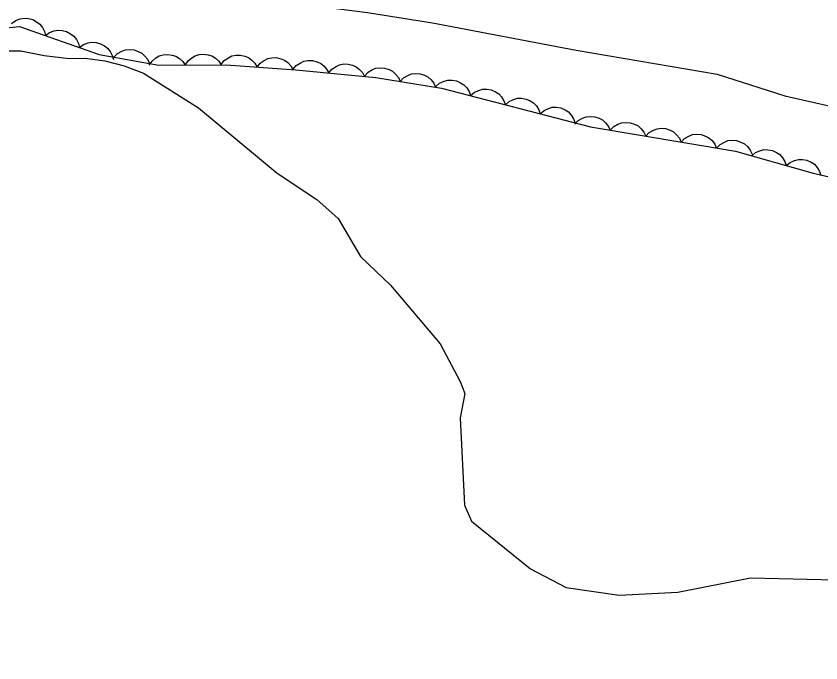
# Model space of a CAD drawing. Extents: x 336540 to 340074, y 5572036 to 5573747.
# Drawn here: x 337879.4 to 337946.5, y 5572610.7 to 5572664.7 of the extents above; entities that cross this region are included whole.
import ezdxf

# ---------------------------------------------------------------- set-up
doc = ezdxf.new("R2010")
doc.units = 0
for name, color, linetype in [('Niveau 2', 7, 'Continuous'), ('Niveau 22', 7, 'Continuous'), ('Niveau 44', 7, 'Continuous')]:
    doc.layers.add(name, color=color, linetype=linetype)

msp = doc.modelspace()

# ---------------------------------------------------------------- linework, layer by layer
at = {"layer": 'Niveau 2'}
msp.add_lwpolyline([(337877.41, 5572661.75), (337879.79, 5572661.75), (337881.73, 5572661.37), (337883.83, 5572661.12), (337885.17, 5572661.15), (337886.79, 5572660.91), (337888.41, 5572660.51), (337890.01, 5572659.89), (337894.62, 5572656.99), (337901.16, 5572651.57), (337904.48, 5572649.36), (337906.27, 5572647.77), (337908.13, 5572644.62), (337910.62, 5572642.22), (337914.76, 5572637.33), (337916.43, 5572634.19), (337916.83, 5572633.19), (337916.44, 5572631.15), (337916.8, 5572623.87), (337917.38, 5572622.55), (337922.31, 5572618.57), (337925.28, 5572617.02), (337929.7, 5572616.38), (337934.6, 5572616.64), (337940.64, 5572617.82), (337947.75, 5572617.65)], dxfattribs=at)
at = {"layer": 'Niveau 22'}
msp.add_lwpolyline([(337879.09, 5572669.41), (337884.6, 5572668.18), (337890.39, 5572667.02), (337896.53, 5572666.53), (337908.7, 5572664.96), (337914.14, 5572664.08), (337926.12, 5572661.8), (337937.88, 5572659.81), (337943.52, 5572658.01), (337949.66, 5572656.61), (337955.21, 5572655.6), (337966.61, 5572653.35), (337978.3, 5572651.38), (337983.67, 5572650.16), (337989.68, 5572649.08), (337995.6, 5572647.78), (338008.33, 5572646.32), (338013.84, 5572645.09)], dxfattribs=at)
at = {"layer": 'Niveau 44'}
for points in [[(337861.51, 5572610.73), (337861.05, 5572612.19), (337860.67, 5572617.27), (337860.46, 5572624.01), (337860.49, 5572636.83), (337858.23, 5572647.99), (337857.65, 5572653.6), (337857.63, 5572659.33), (337858.99, 5572664.09), (337860.27, 5572664.2), (337866.61, 5572663.62), (337872.75, 5572662.77), (337876.92, 5572663.31), (337877.74, 5572663.6), (337879.69, 5572663.79), (337886.33, 5572661.44), (337891.31, 5572660.56), (337896.93, 5572660.59), (337902.73, 5572660.17), (337909.41, 5572659.53), (337914.89, 5572658.65)], [(337879.02, 5572664.03), (337879.36, 5572664.27), (337879.74, 5572664.41), (337880.07, 5572664.48), (337880.42, 5572664.45), (337880.78, 5572664.36), (337881.11, 5572664.17), (337881.38, 5572663.98), (337881.59, 5572663.7), (337881.76, 5572663.37), (337881.85, 5572663.02)], [(337881.85, 5572663.02), (337882.19, 5572663.27), (337882.57, 5572663.41), (337882.9, 5572663.48), (337883.25, 5572663.45), (337883.6, 5572663.36), (337883.94, 5572663.17), (337884.2, 5572662.98), (337884.42, 5572662.7), (337884.59, 5572662.37), (337884.68, 5572662.02)], [(337884.68, 5572662.02), (337885.02, 5572662.27), (337885.4, 5572662.41), (337885.72, 5572662.48), (337886.07, 5572662.45), (337886.43, 5572662.35), (337886.77, 5572662.17), (337887.03, 5572661.98), (337887.25, 5572661.7), (337887.42, 5572661.37), (337887.51, 5572661.02)], [(337887.56, 5572661.22), (337887.85, 5572661.52), (337888.21, 5572661.72), (337888.52, 5572661.84), (337888.87, 5572661.87), (337889.23, 5572661.84), (337889.59, 5572661.71), (337889.89, 5572661.57), (337890.14, 5572661.32), (337890.37, 5572661.03), (337890.52, 5572660.7)], [(337890.5, 5572660.56), (337890.74, 5572660.9), (337891.05, 5572661.16), (337891.33, 5572661.33), (337891.67, 5572661.43), (337892.04, 5572661.46), (337892.42, 5572661.4), (337892.73, 5572661.31), (337893.03, 5572661.12), (337893.3, 5572660.87), (337893.5, 5572660.57)], [(337893.5, 5572660.57), (337893.74, 5572660.92), (337894.05, 5572661.18), (337894.33, 5572661.35), (337894.67, 5572661.44), (337895.04, 5572661.48), (337895.42, 5572661.41), (337895.73, 5572661.33), (337896.03, 5572661.14), (337896.3, 5572660.88), (337896.5, 5572660.59)], [(337896.5, 5572660.62), (337896.76, 5572660.95), (337897.1, 5572661.18), (337897.39, 5572661.33), (337897.74, 5572661.4), (337898.1, 5572661.4), (337898.48, 5572661.31), (337898.78, 5572661.2), (337899.06, 5572660.99), (337899.32, 5572660.72), (337899.5, 5572660.4)], [(337899.5, 5572660.4), (337899.75, 5572660.73), (337900.09, 5572660.96), (337900.38, 5572661.12), (337900.73, 5572661.18), (337901.1, 5572661.19), (337901.47, 5572661.1), (337901.78, 5572660.99), (337902.06, 5572660.77), (337902.31, 5572660.5), (337902.49, 5572660.19)], [(337902.49, 5572660.19), (337902.75, 5572660.52), (337903.09, 5572660.74), (337903.39, 5572660.88), (337903.74, 5572660.94), (337904.11, 5572660.94), (337904.48, 5572660.84), (337904.78, 5572660.72), (337905.06, 5572660.5), (337905.3, 5572660.22), (337905.48, 5572659.91)], [(337905.48, 5572659.91), (337905.74, 5572660.23), (337906.08, 5572660.45), (337906.38, 5572660.6), (337906.72, 5572660.66), (337907.09, 5572660.65), (337907.46, 5572660.55), (337907.77, 5572660.43), (337908.04, 5572660.21), (337908.29, 5572659.94), (337908.46, 5572659.62)], [(337908.47, 5572659.68), (337908.76, 5572659.99), (337909.11, 5572660.19), (337909.41, 5572660.31), (337909.76, 5572660.35), (337910.13, 5572660.32), (337910.5, 5572660.2), (337910.79, 5572660.06), (337911.05, 5572659.82), (337911.28, 5572659.53), (337911.43, 5572659.21)], [(337911.43, 5572659.21), (337911.72, 5572659.51), (337912.07, 5572659.71), (337912.38, 5572659.84), (337912.73, 5572659.87), (337913.09, 5572659.85), (337913.46, 5572659.72), (337913.75, 5572659.59), (337914.01, 5572659.35), (337914.24, 5572659.06), (337914.39, 5572658.73)], [(337914.4, 5572658.78), (337914.72, 5572659.05), (337915.09, 5572659.22), (337915.4, 5572659.32), (337915.76, 5572659.32), (337916.12, 5572659.26), (337916.47, 5572659.1), (337916.75, 5572658.93), (337916.99, 5572658.67), (337917.19, 5572658.36), (337917.31, 5572658.02)], [(337914.89, 5572658.65), (337927.32, 5572655.41), (337939.4, 5572653.38), (337945.89, 5572651.55), (337958.07, 5572648.79), (337964.75, 5572647.02), (337971.02, 5572645.64), (337977.62, 5572643.8), (337983.61, 5572642.57), (337989.68, 5572641.73), (337995.87, 5572640.62), (338002.51, 5572640.25), (338008.84, 5572639.07), (338019.67, 5572635.03), (338025.58, 5572632.09), (338031.67, 5572630.49), (338051.19, 5572627.49), (338057.23, 5572626.3), (338064.01, 5572625.89), (338068.98, 5572624.67), (338074.82, 5572623.98), (338081.23, 5572623.63), (338090.35, 5572620.91)], [(337917.31, 5572658.02), (337917.62, 5572658.3), (337917.99, 5572658.46), (337918.31, 5572658.56), (337918.66, 5572658.56), (337919.02, 5572658.5), (337919.37, 5572658.34), (337919.65, 5572658.18), (337919.89, 5572657.92), (337920.09, 5572657.6), (337920.21, 5572657.26)], [(337920.21, 5572657.26), (337920.52, 5572657.54), (337920.89, 5572657.71), (337921.21, 5572657.8), (337921.56, 5572657.8), (337921.93, 5572657.74), (337922.28, 5572657.58), (337922.56, 5572657.42), (337922.79, 5572657.16), (337922.99, 5572656.85), (337923.11, 5572656.51)], [(337923.11, 5572656.51), (337923.43, 5572656.78), (337923.8, 5572656.95), (337924.11, 5572657.05), (337924.46, 5572657.05), (337924.83, 5572656.99), (337925.18, 5572656.83), (337925.46, 5572656.66), (337925.7, 5572656.4), (337925.9, 5572656.09), (337926.02, 5572655.75)], [(337925.99, 5572655.63), (337926.28, 5572655.94), (337926.63, 5572656.14), (337926.94, 5572656.26), (337927.29, 5572656.29), (337927.66, 5572656.26), (337928.02, 5572656.14), (337928.31, 5572656), (337928.57, 5572655.76), (337928.8, 5572655.46), (337928.95, 5572655.14)], [(337928.95, 5572655.14), (337929.24, 5572655.44), (337929.59, 5572655.64), (337929.9, 5572655.76), (337930.25, 5572655.79), (337930.62, 5572655.76), (337930.98, 5572655.64), (337931.27, 5572655.5), (337931.53, 5572655.26), (337931.76, 5572654.97), (337931.91, 5572654.64)], [(337931.91, 5572654.64), (337932.2, 5572654.94), (337932.55, 5572655.14), (337932.86, 5572655.26), (337933.21, 5572655.3), (337933.57, 5572655.27), (337933.94, 5572655.14), (337934.23, 5572655), (337934.49, 5572654.76), (337934.72, 5572654.47), (337934.87, 5572654.14)], [(337934.87, 5572654.14), (337935.15, 5572654.44), (337935.51, 5572654.64), (337935.81, 5572654.77), (337936.16, 5572654.8), (337936.53, 5572654.77), (337936.9, 5572654.64), (337937.19, 5572654.51), (337937.45, 5572654.27), (337937.67, 5572653.97), (337937.82, 5572653.64)], [(337937.82, 5572653.64), (337938.11, 5572653.95), (337938.47, 5572654.15), (337938.77, 5572654.27), (337939.12, 5572654.3), (337939.49, 5572654.27), (337939.85, 5572654.15), (337940.15, 5572654.01), (337940.41, 5572653.77), (337940.63, 5572653.47), (337940.78, 5572653.15)], [(337940.75, 5572653), (337941.07, 5572653.27), (337941.44, 5572653.43), (337941.76, 5572653.52), (337942.11, 5572653.51), (337942.48, 5572653.44), (337942.82, 5572653.28), (337943.1, 5572653.11), (337943.33, 5572652.84), (337943.52, 5572652.53), (337943.64, 5572652.19)], [(337943.64, 5572652.19), (337943.96, 5572652.45), (337944.33, 5572652.62), (337944.65, 5572652.7), (337945, 5572652.7), (337945.36, 5572652.63), (337945.71, 5572652.47), (337945.99, 5572652.3), (337946.22, 5572652.03), (337946.41, 5572651.71), (337946.52, 5572651.37)]]:
    msp.add_lwpolyline(points, dxfattribs=at)

doc.saveas('drawing.dxf')
